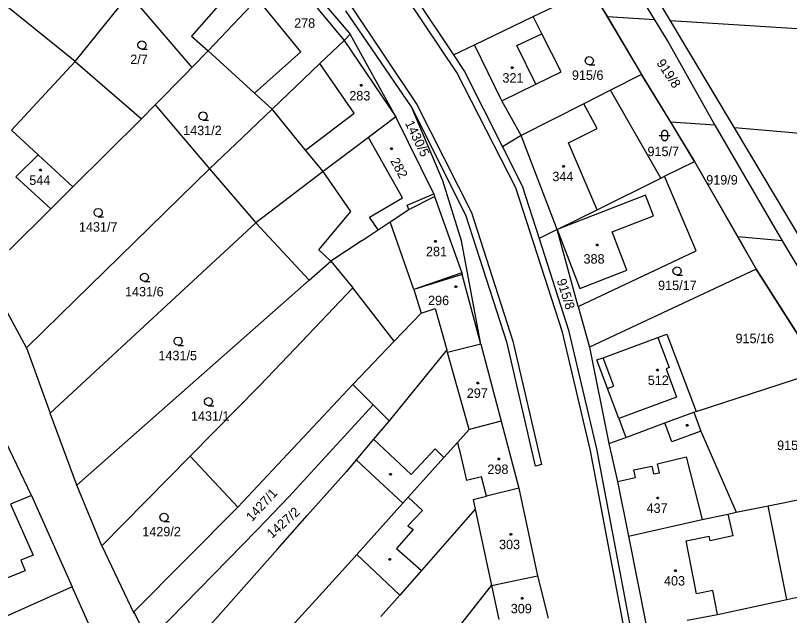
# Model space of a CAD drawing. Extents: x -580630 to -576196, y -1189024 to -1183567.
# Drawn here: x -578306.1 to -578166.5, y -1186221.1 to -1186113 of the extents above; entities that cross this region are included whole.
import ezdxf

# ---------------------------------------------------------------- set-up
doc = ezdxf.new("R2010")
doc.units = 0
for name, color, linetype in [('Vrstva 1', 7, 'Continuous'), ('Vrstva 18', 7, 'Continuous'), ('Vrstva 19', 7, 'Continuous'), ('Vrstva 25', 7, 'Continuous'), ('Vrstva 4', 7, 'Continuous'), ('Vrstva 6', 7, 'Continuous'), ('Vrstva 63', 7, 'Continuous')]:
    doc.layers.add(name, color=color, linetype=linetype)

msp = doc.modelspace()

# ---------------------------------------------------------------- linework, layer by layer
at = {"layer": 'Vrstva 1'}
for p, q in [((-578256.59, -1186103.62), (-578245.75, -1186116.35)), ((-578226.51, -1186123.25), (-578237.33, -1186107.08)), ((-578236.1, -1186106.53), (-578227.09, -1186120.09)), ((-578295.34, -1186121.27), (-578310.87, -1186108.67)), ((-578212.73, -1186113.17), (-578202.36, -1186108.17)), ((-578202.36, -1186108.17), (-578199.36, -1186113.23)), ((-578295.34, -1186121.27), (-578285.58, -1186109.16)), ((-578285.58, -1186109.16), (-578274.27, -1186122.38)), ((-578262.43, -1186109.94), (-578271.35, -1186119.35)), ((-578245.51, -1186111.45), (-578233.74, -1186129.02)), ((-578234.69, -1186129.41), (-578246.49, -1186112.12)), ((-578223.3, -1186118.26), (-578212.73, -1186113.17)), ((-578211.17, -1186116.26), (-578212.73, -1186113.17)), ((-578199.36, -1186113.23), (-578193.21, -1186123.61)), ((-578246.83, -1186117.47), (-578251.2, -1186121.63)), ((-578245.75, -1186116.35), (-578246.83, -1186117.47)), ((-578237.49, -1186131.23), (-578245.75, -1186116.35)), ((-578207.7, -1186123.13), (-578211.17, -1186116.26)), ((-578227.09, -1186120.09), (-578223.3, -1186118.26)), ((-578271.35, -1186119.35), (-578274.27, -1186122.38)), ((-578271.35, -1186119.35), (-578262.99, -1186126.96)), ((-578227.09, -1186120.09), (-578225.1, -1186123.09)), ((-578306.81, -1186133.63), (-578295.34, -1186121.27)), ((-578295.34, -1186121.27), (-578283.37, -1186131.58)), ((-578251.2, -1186121.63), (-578259.81, -1186129.85)), ((-578274.27, -1186122.38), (-578275.35, -1186123.47)), ((-578275.35, -1186123.47), (-578280.9, -1186129.08)), ((-578215.89, -1186144.06), (-578226.51, -1186123.25)), ((-578225.1, -1186123.09), (-578218.26, -1186136.67)), ((-578212.28, -1186125.38), (-578207.7, -1186123.13)), ((-578193.21, -1186123.61), (-578198.82, -1186126.45)), ((-578187.94, -1186132.23), (-578193.21, -1186123.61)), ((-578218.37, -1186128.38), (-578212.28, -1186125.38)), ((-578262.99, -1186126.96), (-578259.81, -1186129.85)), ((-578198.82, -1186126.45), (-578203.62, -1186128.88)), ((-578189.73, -1186142.29), (-578198.82, -1186126.45)), ((-578214.89, -1186134.59), (-578218.37, -1186128.38)), ((-578280.9, -1186129.08), (-578283.37, -1186131.58)), ((-578280.9, -1186129.08), (-578271.09, -1186140.61)), ((-578259.81, -1186129.85), (-578265.18, -1186134.97)), ((-578224.89, -1186148.93), (-578234.69, -1186129.41)), ((-578229.05, -1186142.75), (-578234.69, -1186129.41)), ((-578233.74, -1186129.02), (-578223.88, -1186148.48)), ((-578203.62, -1186128.88), (-578214.89, -1186134.59)), ((-578237.49, -1186131.23), (-578242.44, -1186134.95)), ((-578230.66, -1186145.13), (-578237.49, -1186131.23)), ((-578283.37, -1186131.58), (-578295.75, -1186143.88)), ((-578183.63, -1186139.27), (-578187.94, -1186132.23)), ((-578265.18, -1186134.97), (-578271.09, -1186140.61)), ((-578242.44, -1186134.95), (-578250.62, -1186141.08)), ((-578214.89, -1186134.59), (-578218.26, -1186136.67)), ((-578218.26, -1186136.67), (-578214.72, -1186143.69)), ((-578302.01, -1186138.08), (-578306.03, -1186142.08)), ((-578295.75, -1186143.88), (-578302.01, -1186138.08)), ((-578189.07, -1186141.96), (-578183.63, -1186139.27)), ((-578183.63, -1186139.27), (-578175.85, -1186152.89)), ((-578271.09, -1186140.61), (-578295.36, -1186164.36)), ((-578271.09, -1186140.61), (-578262.75, -1186150.31)), ((-578250.62, -1186141.08), (-578262.75, -1186150.31)), ((-578306.03, -1186142.08), (-578299.72, -1186147.82)), ((-578201.21, -1186147.97), (-578189.73, -1186142.29)), ((-578189.73, -1186142.29), (-578189.07, -1186141.96)), ((-578183.36, -1186155.4), (-578189.07, -1186141.96)), ((-578295.75, -1186143.88), (-578299.72, -1186147.82)), ((-578225.68, -1186153.58), (-578229.05, -1186142.75)), ((-578214.72, -1186143.69), (-578211.68, -1186153.17)), ((-578235.44, -1186147.17), (-578230.66, -1186145.13)), ((-578230.66, -1186145.13), (-578230.53, -1186145.59)), ((-578207.43, -1186170.04), (-578215.89, -1186144.06)), ((-578230.53, -1186145.59), (-578225.58, -1186159.36)), ((-578299.72, -1186147.82), (-578307.16, -1186155.21)), ((-578238.51, -1186150.14), (-578235.18, -1186147.93)), ((-578235.18, -1186147.93), (-578235.44, -1186147.17)), ((-578208.44, -1186151.55), (-578201.21, -1186147.97)), ((-578217.44, -1186171.99), (-578224.89, -1186148.93)), ((-578223.88, -1186148.48), (-578216.39, -1186171.66)), ((-578262.75, -1186150.31), (-578299.81, -1186184.61)), ((-578262.75, -1186150.31), (-578253.11, -1186160.67)), ((-578240.66, -1186151.58), (-578238.51, -1186150.14)), ((-578243.55, -1186153.51), (-578240.66, -1186151.58)), ((-578208.44, -1186151.55), (-578211.68, -1186153.17)), ((-578204.61, -1186165.43), (-578208.44, -1186151.55)), ((-578243.55, -1186153.51), (-578249.2, -1186157.22)), ((-578222.17, -1186172.18), (-578225.68, -1186153.58)), ((-578211.68, -1186153.17), (-578206.39, -1186169.66)), ((-578175.85, -1186152.89), (-578172.54, -1186158.68)), ((-578204.61, -1186165.43), (-578183.36, -1186155.4)), ((-578253.11, -1186160.67), (-578249.2, -1186157.22)), ((-578249.2, -1186157.22), (-578245.23, -1186162.07)), ((-578225.58, -1186159.36), (-578225.52, -1186159.62)), ((-578172.54, -1186158.68), (-578202.58, -1186172.76)), ((-578164.18, -1186171.8), (-578172.54, -1186158.68)), ((-578295.02, -1186197.62), (-578253.11, -1186160.67)), ((-578225.52, -1186159.62), (-578234.23, -1186162.37)), ((-578222.17, -1186172.18), (-578225.52, -1186159.62)), ((-578245.23, -1186162.07), (-578255.66, -1186172.98)), ((-578237.78, -1186171.68), (-578245.23, -1186162.07)), ((-578234.23, -1186162.37), (-578232.96, -1186166.61)), ((-578295.36, -1186164.36), (-578297.99, -1186166.86)), ((-578204.61, -1186165.43), (-578202.58, -1186172.76)), ((-578304.08, -1186172.85), (-578307.44, -1186166.59)), ((-578304.08, -1186172.85), (-578297.99, -1186166.86)), ((-578232.96, -1186166.61), (-578237.78, -1186171.68)), ((-578202.4, -1186191.42), (-578207.43, -1186170.04)), ((-578206.39, -1186169.66), (-578201.3, -1186191.03)), ((-578190.23, -1186170.97), (-578188.63, -1186170.38)), ((-578188.63, -1186170.38), (-578183.34, -1186184.31)), ((-578216.39, -1186171.66), (-578211.21, -1186193.9)), ((-578200.12, -1186174.64), (-578190.23, -1186170.97)), ((-578304.08, -1186172.85), (-578299.81, -1186184.61)), ((-578255.66, -1186172.98), (-578262.07, -1186179.71)), ((-578228.31, -1186173.22), (-578238.68, -1186186.01)), ((-578228.18, -1186173.7), (-578228.31, -1186173.22)), ((-578222.17, -1186172.18), (-578228.18, -1186173.7)), ((-578222.17, -1186172.18), (-578218.5, -1186186.07)), ((-578212.32, -1186194.15), (-578217.44, -1186171.99)), ((-578202.58, -1186172.76), (-578199.08, -1186190.09)), ((-578201.25, -1186175.03), (-578200.12, -1186174.64)), ((-578199.34, -1186180.2), (-578201.25, -1186175.03)), ((-578183.34, -1186184.31), (-578160.87, -1186177)), ((-578262.07, -1186179.71), (-578274.59, -1186192.39)), ((-578266, -1186201.54), (-578245.24, -1186179.45)), ((-578245.24, -1186179.45), (-578241.57, -1186183.12)), ((-578197.31, -1186185.6), (-578199.34, -1186180.2)), ((-578256.81, -1186199.72), (-578241.57, -1186183.12)), ((-578241.57, -1186183.12), (-578238.68, -1186186.01)), ((-578188.99, -1186186.39), (-578183.74, -1186184.46)), ((-578183.74, -1186184.46), (-578183.34, -1186184.31)), ((-578183.74, -1186184.46), (-578182.48, -1186187.88)), ((-578295.02, -1186197.62), (-578299.81, -1186184.61)), ((-578197.31, -1186185.6), (-578196.03, -1186189.02)), ((-578238.68, -1186186.01), (-578240.48, -1186188.12)), ((-578218.5, -1186186.07), (-578224.3, -1186187.59)), ((-578218.5, -1186186.07), (-578215.33, -1186198.12)), ((-578196.03, -1186189.02), (-578188.99, -1186186.39)), ((-578240.48, -1186188.12), (-578241.51, -1186189.33)), ((-578226.35, -1186189.86), (-578224.3, -1186187.59)), ((-578182.48, -1186187.88), (-578176.11, -1186202.48)), ((-578303.18, -1186199.47), (-578307.8, -1186189.81)), ((-578241.51, -1186189.33), (-578244.64, -1186193.02)), ((-578228.82, -1186192.61), (-578226.35, -1186189.86)), ((-578199.08, -1186190.09), (-578196.03, -1186189.02)), ((-578181.13, -1186303.55), (-578202.4, -1186191.42)), ((-578201.3, -1186191.03), (-578180.06, -1186303.25)), ((-578199.08, -1186190.09), (-578197.55, -1186196.92)), ((-578274.59, -1186192.39), (-578290.51, -1186208.51)), ((-578266, -1186201.54), (-578274.59, -1186192.39)), ((-578233.06, -1186197.32), (-578228.82, -1186192.61)), ((-578244.64, -1186193.02), (-578246.41, -1186195.11)), ((-578236.24, -1186200.86), (-578244.64, -1186193.02)), ((-578211.21, -1186193.9), (-578212.32, -1186194.15)), ((-578253.47, -1186203.07), (-578246.41, -1186195.11)), ((-578197.55, -1186196.92), (-578195.53, -1186206.81)), ((-578170.37, -1186201.33), (-578146.95, -1186196.61)), ((-578290.51, -1186208.51), (-578295.02, -1186197.62)), ((-578235.27, -1186199.78), (-578233.06, -1186197.32)), ((-578215.33, -1186198.12), (-578221.15, -1186199.56)), ((-578215.33, -1186198.12), (-578211.93, -1186213.91)), ((-578303.18, -1186199.47), (-578306.96, -1186201.04)), ((-578303.18, -1186199.47), (-578295.84, -1186215.89)), ((-578262.48, -1186205.64), (-578256.81, -1186199.72)), ((-578236.24, -1186200.86), (-578235.27, -1186199.78)), ((-578223.58, -1186200.16), (-578221.15, -1186199.56)), ((-578244.56, -1186210.1), (-578236.24, -1186200.86)), ((-578223.58, -1186200.16), (-578223.21, -1186201.91)), ((-578284.77, -1186220.44), (-578266, -1186201.54)), ((-578223.21, -1186201.91), (-578232.88, -1186212.95)), ((-578177.62, -1186202.82), (-578176.11, -1186202.48)), ((-578176.11, -1186202.48), (-578170.37, -1186201.33)), ((-578167, -1186218.19), (-578170.37, -1186201.33)), ((-578258.85, -1186209.13), (-578253.47, -1186203.07)), ((-578195.53, -1186206.81), (-578182.27, -1186203.8)), ((-578182.27, -1186203.8), (-578177.62, -1186202.82)), ((-578282.12, -1186225.69), (-578262.48, -1186205.64)), ((-578195.53, -1186206.81), (-578192.24, -1186223.42)), ((-578290.51, -1186208.51), (-578284.76, -1186220.68)), ((-578258.85, -1186209.13), (-578279.35, -1186232.22)), ((-578245.46, -1186211.1), (-578244.56, -1186210.1)), ((-578236.81, -1186217.42), (-578244.56, -1186210.1)), ((-578250.72, -1186216.94), (-578245.46, -1186211.1)), ((-578167, -1186218.19), (-578137.14, -1186211.7)), ((-578232.88, -1186212.95), (-578236.81, -1186217.42)), ((-578220.24, -1186215.67), (-578211.93, -1186213.91)), ((-578211.93, -1186213.91), (-578210.05, -1186221.59)), ((-578295.84, -1186215.89), (-578308.48, -1186221.56)), ((-578288.24, -1186232.87), (-578295.84, -1186215.89)), ((-578220.24, -1186215.67), (-578218.92, -1186221.83)), ((-578274.64, -1186243), (-578250.72, -1186216.94)), ((-578236.81, -1186217.42), (-578240.21, -1186221.28)), ((-578172.84, -1186219.46), (-578167, -1186218.19)), ((-578284.77, -1186220.44), (-578282.12, -1186225.69)), ((-578284.76, -1186220.68), (-578284.77, -1186220.44)), ((-578179.49, -1186220.89), (-578172.84, -1186219.46)), ((-578184.99, -1186221.94), (-578179.49, -1186220.89))]:
    msp.add_line(p, q, dxfattribs=at)
at = {"layer": 'Vrstva 25'}
for points in [[(-578283.3, -1186119.04), (-578283.68, -1186118.94), (-578283.95, -1186118.67), (-578284.05, -1186118.3), (-578283.95, -1186117.93), (-578283.68, -1186117.66), (-578283.31, -1186117.56), (-578282.94, -1186117.66), (-578282.67, -1186117.93), (-578282.57, -1186118.31), (-578282.67, -1186118.69), (-578282.94, -1186118.96), (-578283.32, -1186119.06), (-578282.32, -1186119.06)], [(-578202.62, -1186121.88), (-578203, -1186121.78), (-578203.27, -1186121.51), (-578203.37, -1186121.14), (-578203.27, -1186120.77), (-578203, -1186120.5), (-578202.63, -1186120.4), (-578202.26, -1186120.5), (-578201.99, -1186120.77), (-578201.89, -1186121.15), (-578201.99, -1186121.53), (-578202.26, -1186121.8), (-578202.64, -1186121.9), (-578201.64, -1186121.9)], [(-578272.27, -1186131.84), (-578272.65, -1186131.74), (-578272.92, -1186131.47), (-578273.02, -1186131.1), (-578272.92, -1186130.73), (-578272.65, -1186130.46), (-578272.28, -1186130.36), (-578271.91, -1186130.46), (-578271.64, -1186130.73), (-578271.54, -1186131.11), (-578271.64, -1186131.49), (-578271.91, -1186131.76), (-578272.29, -1186131.86), (-578271.29, -1186131.86)], [(-578190.03, -1186134.62), (-578188.76, -1186134.62), (-578188.03, -1186134.62)], [(-578291.17, -1186149.22), (-578291.55, -1186149.12), (-578291.82, -1186148.85), (-578291.92, -1186148.48), (-578291.82, -1186148.11), (-578291.55, -1186147.84), (-578291.18, -1186147.74), (-578290.81, -1186147.84), (-578290.54, -1186148.11), (-578290.44, -1186148.49), (-578290.54, -1186148.87), (-578290.81, -1186149.14), (-578291.19, -1186149.24), (-578290.19, -1186149.24)], [(-578186.78, -1186159.75), (-578187.16, -1186159.65), (-578187.43, -1186159.38), (-578187.53, -1186159.01), (-578187.43, -1186158.64), (-578187.16, -1186158.37), (-578186.79, -1186158.27), (-578186.42, -1186158.37), (-578186.15, -1186158.64), (-578186.05, -1186159.02), (-578186.15, -1186159.4), (-578186.42, -1186159.67), (-578186.8, -1186159.77), (-578185.8, -1186159.77)], [(-578282.82, -1186160.89), (-578283.2, -1186160.79), (-578283.47, -1186160.52), (-578283.57, -1186160.15), (-578283.47, -1186159.78), (-578283.2, -1186159.51), (-578282.83, -1186159.41), (-578282.46, -1186159.51), (-578282.19, -1186159.78), (-578282.09, -1186160.16), (-578282.19, -1186160.54), (-578282.46, -1186160.81), (-578282.84, -1186160.91), (-578281.84, -1186160.91)], [(-578276.75, -1186172.4), (-578277.13, -1186172.3), (-578277.4, -1186172.03), (-578277.5, -1186171.66), (-578277.4, -1186171.29), (-578277.13, -1186171.02), (-578276.76, -1186170.92), (-578276.39, -1186171.02), (-578276.12, -1186171.29), (-578276.02, -1186171.67), (-578276.12, -1186172.05), (-578276.39, -1186172.32), (-578276.77, -1186172.42), (-578275.77, -1186172.42)], [(-578271.28, -1186183.29), (-578271.66, -1186183.19), (-578271.93, -1186182.92), (-578272.03, -1186182.55), (-578271.93, -1186182.18), (-578271.66, -1186181.91), (-578271.29, -1186181.81), (-578270.92, -1186181.91), (-578270.65, -1186182.18), (-578270.55, -1186182.56), (-578270.65, -1186182.94), (-578270.92, -1186183.21), (-578271.3, -1186183.31), (-578270.3, -1186183.31)], [(-578279.3, -1186204.12), (-578279.68, -1186204.02), (-578279.95, -1186203.75), (-578280.05, -1186203.38), (-578279.95, -1186203.01), (-578279.68, -1186202.74), (-578279.31, -1186202.64), (-578278.94, -1186202.74), (-578278.67, -1186203.01), (-578278.57, -1186203.39), (-578278.67, -1186203.77), (-578278.94, -1186204.04), (-578279.32, -1186204.14), (-578278.32, -1186204.14)]]:
    msp.add_lwpolyline(points, dxfattribs=at)
for points in [[(-578216.42, -1186122.22), (-578216.33, -1186122.37), (-578216.42, -1186122.52), (-578216.6, -1186122.52), (-578216.69, -1186122.37), (-578216.6, -1186122.22)], [(-578243.66, -1186125.44), (-578243.57, -1186125.59), (-578243.66, -1186125.74), (-578243.84, -1186125.74), (-578243.93, -1186125.59), (-578243.84, -1186125.44)], [(-578189.53, -1186134.12), (-578189.43, -1186133.83), (-578189.18, -1186133.65), (-578188.87, -1186133.65), (-578188.62, -1186133.83), (-578188.52, -1186134.12), (-578188.52, -1186135.12), (-578188.62, -1186135.41), (-578188.87, -1186135.59), (-578189.18, -1186135.59), (-578189.43, -1186135.41), (-578189.53, -1186135.12)], [(-578238.21, -1186136.82), (-578238.12, -1186136.97), (-578238.21, -1186137.12), (-578238.39, -1186137.12), (-578238.48, -1186136.97), (-578238.39, -1186136.82)], [(-578301.51, -1186140.65), (-578301.42, -1186140.8), (-578301.51, -1186140.95), (-578301.69, -1186140.95), (-578301.78, -1186140.8), (-578301.69, -1186140.65)], [(-578207.15, -1186139.98), (-578207.06, -1186140.13), (-578207.15, -1186140.28), (-578207.33, -1186140.28), (-578207.42, -1186140.13), (-578207.33, -1186139.98)], [(-578230.27, -1186153.5), (-578230.18, -1186153.65), (-578230.27, -1186153.8), (-578230.45, -1186153.8), (-578230.54, -1186153.65), (-578230.45, -1186153.5)], [(-578201.08, -1186154.2), (-578200.99, -1186154.35), (-578201.08, -1186154.5), (-578201.26, -1186154.5), (-578201.35, -1186154.35), (-578201.26, -1186154.2)], [(-578226.59, -1186161.68), (-578226.5, -1186161.83), (-578226.59, -1186161.98), (-578226.77, -1186161.98), (-578226.86, -1186161.83), (-578226.77, -1186161.68)], [(-578190.25, -1186176.7), (-578190.16, -1186176.85), (-578190.25, -1186177), (-578190.43, -1186177), (-578190.52, -1186176.85), (-578190.43, -1186176.7)], [(-578222.63, -1186179.02), (-578222.54, -1186179.17), (-578222.63, -1186179.32), (-578222.81, -1186179.32), (-578222.9, -1186179.17), (-578222.81, -1186179.02)], [(-578184.87, -1186186.7), (-578184.78, -1186186.85), (-578184.87, -1186187), (-578185.05, -1186187), (-578185.14, -1186186.85), (-578185.05, -1186186.7)], [(-578218.85, -1186192.74), (-578218.76, -1186192.89), (-578218.85, -1186193.04), (-578219.03, -1186193.04), (-578219.12, -1186192.89), (-578219.03, -1186192.74)], [(-578238.37, -1186195.53), (-578238.28, -1186195.68), (-578238.37, -1186195.83), (-578238.55, -1186195.83), (-578238.64, -1186195.68), (-578238.55, -1186195.53)], [(-578190.2, -1186199.75), (-578190.11, -1186199.9), (-578190.2, -1186200.05), (-578190.38, -1186200.05), (-578190.47, -1186199.9), (-578190.38, -1186199.75)], [(-578216.65, -1186206.29), (-578216.56, -1186206.44), (-578216.65, -1186206.59), (-578216.83, -1186206.59), (-578216.92, -1186206.44), (-578216.83, -1186206.29)], [(-578238.51, -1186210.83), (-578238.42, -1186210.98), (-578238.51, -1186211.13), (-578238.69, -1186211.13), (-578238.78, -1186210.98), (-578238.69, -1186210.83)], [(-578186.99, -1186212.83), (-578186.9, -1186212.98), (-578186.99, -1186213.13), (-578187.17, -1186213.13), (-578187.26, -1186212.98), (-578187.17, -1186212.83)], [(-578214.62, -1186217.84), (-578214.53, -1186217.99), (-578214.62, -1186218.14), (-578214.8, -1186218.14), (-578214.89, -1186217.99), (-578214.8, -1186217.84)]]:
    msp.add_lwpolyline(points, close=True, dxfattribs=at)
at = {"layer": 'Vrstva 4'}
for p, q in [((-578257.41, -1186104.64), (-578246.83, -1186117.47)), ((-578266.68, -1186107.93), (-578274.36, -1186116.73)), ((-578254.64, -1186119.53), (-578262.43, -1186109.94)), ((-578274.36, -1186116.73), (-578271.35, -1186119.35)), ((-578246.83, -1186117.47), (-578237.49, -1186131.23)), ((-578215.7, -1186118.36), (-578211.17, -1186116.26)), ((-578218.37, -1186128.38), (-578223.3, -1186118.26)), ((-578212.28, -1186125.38), (-578215.7, -1186118.36)), ((-578262.99, -1186126.96), (-578254.64, -1186119.53)), ((-578245.03, -1186130.57), (-578251.2, -1186121.63)), ((-578253.77, -1186137.23), (-578259.81, -1186129.85)), ((-578201.22, -1186133.35), (-578203.62, -1186128.88)), ((-578253.77, -1186137.23), (-578245.03, -1186130.57)), ((-578302.01, -1186138.08), (-578306.81, -1186133.63)), ((-578206.38, -1186135.93), (-578201.22, -1186133.35)), ((-578236.31, -1186145.83), (-578242.44, -1186134.95)), ((-578208.44, -1186151.55), (-578214.89, -1186134.59)), ((-578201.21, -1186147.97), (-578206.38, -1186135.93)), ((-578250.62, -1186141.08), (-578253.77, -1186137.23)), ((-578245.63, -1186148.27), (-578250.62, -1186141.08)), ((-578192.5, -1186145.36), (-578208.44, -1186151.55)), ((-578191.06, -1186149.09), (-578192.5, -1186145.36)), ((-578242.25, -1186149.33), (-578236.31, -1186145.83)), ((-578235.18, -1186147.93), (-578230.53, -1186145.59)), ((-578251.38, -1186155.22), (-578245.63, -1186148.27)), ((-578240.66, -1186151.58), (-578242.25, -1186149.33)), ((-578198.52, -1186151.98), (-578191.06, -1186149.09)), ((-578234.23, -1186162.37), (-578238.51, -1186150.14)), ((-578208.44, -1186151.55), (-578204.34, -1186162.16)), ((-578195.85, -1186158.88), (-578198.52, -1186151.98)), ((-578249.2, -1186157.22), (-578251.38, -1186155.22)), ((-578225.58, -1186159.36), (-578234.23, -1186162.37)), ((-578204.34, -1186162.16), (-578195.85, -1186158.88)), ((-578232.96, -1186166.61), (-578230.39, -1186165.75)), ((-578230.39, -1186165.75), (-578228.31, -1186173.22)), ((-578245.24, -1186179.45), (-578237.78, -1186171.68)), ((-578190.23, -1186170.97), (-578188.21, -1186176.41)), ((-578224.3, -1186187.59), (-578228.18, -1186173.7)), ((-578198.22, -1186179.78), (-578200.12, -1186174.64)), ((-578188.21, -1186176.41), (-578188.77, -1186176.62)), ((-578188.77, -1186176.62), (-578186.88, -1186181.73)), ((-578199.34, -1186180.2), (-578198.22, -1186179.78)), ((-578186.88, -1186181.73), (-578197.31, -1186185.6)), ((-578187.74, -1186189.81), (-578188.99, -1186186.39)), ((-578182.48, -1186187.88), (-578187.74, -1186189.81)), ((-578241.51, -1186189.33), (-578234.76, -1186195.71)), ((-578226.08, -1186191.05), (-578226.35, -1186189.86)), ((-578234.76, -1186195.71), (-578230.43, -1186191.06)), ((-578230.43, -1186191.06), (-578228.82, -1186192.61)), ((-578226.08, -1186191.05), (-578224.77, -1186196.75)), ((-578190.29, -1186193.75), (-578185.17, -1186192.49)), ((-578185.17, -1186192.49), (-578182.27, -1186203.8)), ((-578194.56, -1186194.83), (-578191.32, -1186194.17)), ((-578191.32, -1186194.17), (-578191.03, -1186195.59)), ((-578189.96, -1186195.37), (-578190.29, -1186193.75)), ((-578194.27, -1186196.25), (-578194.56, -1186194.83)), ((-578191.03, -1186195.59), (-578189.96, -1186195.37)), ((-578222.06, -1186196.09), (-578224.77, -1186196.75)), ((-578221.15, -1186199.56), (-578222.06, -1186196.09)), ((-578197.55, -1186196.92), (-578194.27, -1186196.25)), ((-578235.27, -1186199.78), (-578232.69, -1186202.17)), ((-578306.96, -1186201.04), (-578302.91, -1186210.21)), ((-578232.69, -1186202.17), (-578235.32, -1186204.93)), ((-578223.21, -1186201.91), (-578220.24, -1186215.67)), ((-578177.62, -1186202.82), (-578176.75, -1186206.72)), ((-578235.32, -1186204.93), (-578234.4, -1186205.58)), ((-578234.4, -1186205.58), (-578237.41, -1186208.99)), ((-578185.17, -1186207.65), (-578181, -1186206.82)), ((-578180.8, -1186207.63), (-578181, -1186206.82)), ((-578176.75, -1186206.72), (-578180.8, -1186207.63)), ((-578183.29, -1186217.16), (-578185.17, -1186207.65)), ((-578237.41, -1186208.99), (-578232.88, -1186212.95)), ((-578302.91, -1186210.21), (-578305.13, -1186211.11)), ((-578305.13, -1186211.11), (-578304.36, -1186213.01)), ((-578304.36, -1186213.01), (-578310.98, -1186215.71)), ((-578231.32, -1186229.64), (-578220.24, -1186215.67)), ((-578180.34, -1186216.58), (-578183.29, -1186217.16)), ((-578179.49, -1186220.89), (-578180.34, -1186216.58))]:
    msp.add_line(p, q, dxfattribs=at)
at = {"layer": 'Vrstva 6'}
for p, q in [((-578203.53, -1186093.16), (-578190.84, -1186113.76)), ((-578188, -1186113.94), (-578190.16, -1186110.33)), ((-578190.84, -1186113.76), (-578199.36, -1186113.23)), ((-578190.84, -1186113.76), (-578188.26, -1186117.95)), ((-578176.46, -1186133.21), (-578188, -1186113.94)), ((-578117.27, -1186118.35), (-578188, -1186113.94)), ((-578188.26, -1186117.95), (-578180.01, -1186132.77)), ((-578180.01, -1186132.77), (-578187.94, -1186132.23)), ((-578180.01, -1186132.77), (-578167.84, -1186153.56)), ((-578164.04, -1186153.96), (-578176.46, -1186133.21)), ((-578099.53, -1186139.75), (-578176.46, -1186133.21)), ((-578167.84, -1186153.56), (-578175.85, -1186152.89)), ((-578167.84, -1186153.56), (-578156.57, -1186172.39))]:
    msp.add_line(p, q, dxfattribs=at)
at = {"layer": 'Vrstva 63'}
for p, q in [((-578202.36, -1186108.17), (-578193.21, -1186123.61)), ((-578193.21, -1186123.61), (-578183.63, -1186139.27)), ((-578183.63, -1186139.27), (-578172.54, -1186158.68)), ((-578172.54, -1186158.68), (-578160.87, -1186177))]:
    msp.add_line(p, q, dxfattribs=at)

# ---------------------------------------------------------------- texts
at = {"layer": 'Vrstva 18'}
for s, p in [('2/7', (-578285.388, -1186121.74)), ('915/6', (-578205.752, -1186124.58)), ('1431/2', (-578275.857, -1186134.54)), ('915/7', (-578192.122, -1186138.32)), ('919/9', (-578181.535, -1186143.45)), ('1431/7', (-578294.643, -1186151.92)), ('915/17', (-578190.213, -1186162.45)), ('1431/6', (-578286.333, -1186163.59)), ('915/16', (-578176.253, -1186172.02)), ('1431/5', (-578280.31, -1186175.1)), ('1431/1', (-578274.445, -1186185.99)), ('915/14', (-578168.753, -1186191.26)), ('1429/2', (-578283.222, -1186206.82))]:
    msp.add_text(s, height=1.7, dxfattribs=at).set_placement(p)
for s, rotation, p in [('919/8', 303.89681, (-578190.582, -1186121.543)), ('1430/5', 295.87541, (-578235.897, -1186132.379)), ('915/8', 287.62481, (-578208.504, -1186160.706)), ('1427/1', 47.38361, (-578263.433, -1186204.276)), ('1427/2', 41.59674, (-578259.843, -1186207.287))]:
    msp.add_text(s, height=1.7, rotation=rotation, dxfattribs=at).set_placement(p)
at = {"layer": 'Vrstva 19'}
for s, p in [('278', (-578255.838, -1186115.2)), ('321', (-578218.277, -1186125.07)), ('283', (-578245.892, -1186128.29)), ('344', (-578209.281, -1186142.83)), ('544', (-578303.601, -1186143.5)), ('281', (-578232.067, -1186156.35)), ('388', (-578203.658, -1186157.69)), ('296', (-578231.688, -1186165.17)), ('512', (-578192.067, -1186179.55)), ('297', (-578224.708, -1186181.87)), ('298', (-578220.988, -1186195.59)), ('437', (-578192.291, -1186202.6)), ('303', (-578218.895, -1186209.14)), ('403', (-578189.148, -1186215.68)), ('309', (-578216.778, -1186220.69))]:
    msp.add_text(s, height=1.7, dxfattribs=at).set_placement(p)
msp.add_text('282', height=1.7, rotation=298.39642, dxfattribs=at).set_placement((-578238.552, -1186139.178))

doc.saveas('drawing.dxf')
